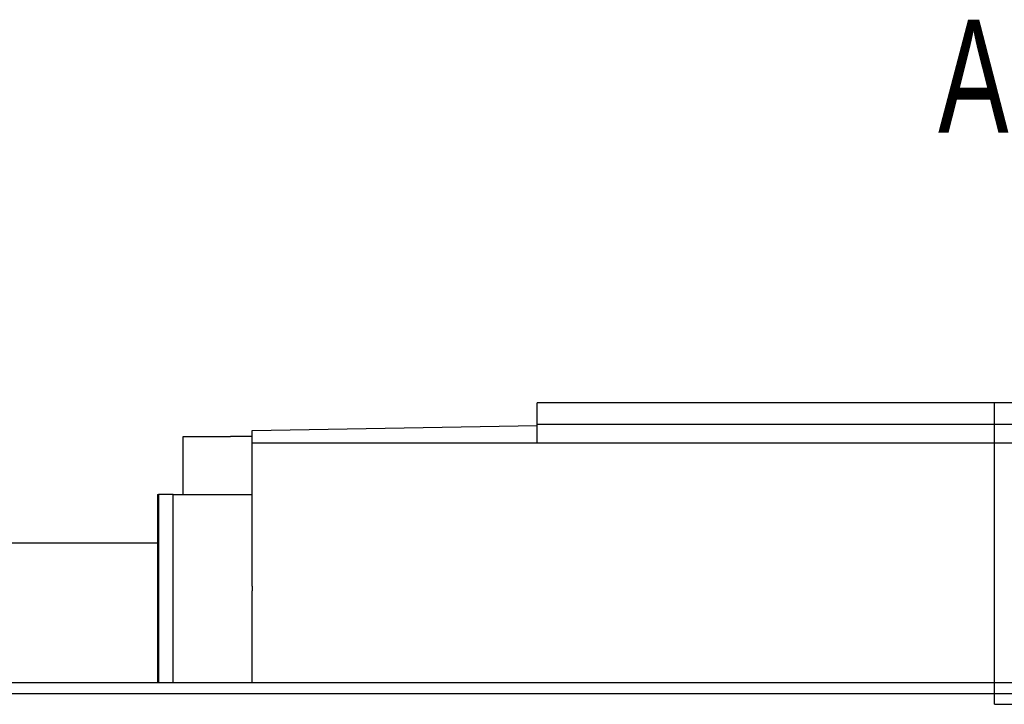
# Model space of a CAD drawing. Header units: millimetres. Extents: x 2891 to 6329, y -1599 to 860.
# Tile 616 of 620: x 5470 to 5516, y 113 to 145. Entities that reach past the tile are written whole.
import ezdxf
from ezdxf.lldxf.tags import DXFTag

# ---------------------------------------------------------------- set-up
doc = ezdxf.new("R2010")
doc.units = ezdxf.units.MM
doc.layers.get('0').update_dxf_attribs({"linetype": 'CONTINUOUS'})
doc.layers.add('2', color=7, linetype='CONTINUOUS', true_color=0xffffff)
doc.layers.add('DIM', color=4, linetype='CONTINUOUS')
doc.styles.add('CHN', font='txt')
tags = doc.linetypes.add('DASHED', pattern=[25.72, 12.86, -12.86]).pattern_tags.tags
tags[6:7] = [DXFTag(74, 4), DXFTag(75, 0), DXFTag(340, '0'), DXFTag(46, 0.0), DXFTag(50, 0.0), DXFTag(44, 0.0), DXFTag(45, 0.0)]
tags[4:5] = [DXFTag(74, 4), DXFTag(75, 0), DXFTag(340, '0'), DXFTag(46, 0.0), DXFTag(50, 0.0), DXFTag(44, 0.0), DXFTag(45, 0.0)]

msp = doc.modelspace()

# ---------------------------------------------------------------- linework, layer by layer
at = {"linetype": 'Continuous'}
for p, q in [((5378.438, 120.515), (5476.532, 120.515)), ((5638.106, 114.016), (5374.932, 114.015))]:
    msp.add_line(p, q, dxfattribs=at)
msp.add_line((5286.932, 113.515), (5728.932, 113.515))
at = {"layer": '2', "color": 0, "linetype": 'Continuous'}
for p, q in [((5494.182, 126.015), (5494.182, 127.015)), ((5526.182, 127.015), (5494.182, 127.015)), ((5480.932, 125.734), (5494.182, 125.965)), ((5494.182, 125.165), (5494.182, 126.015)), ((5526.182, 126.015), (5494.182, 126.015)), ((5477.732, 122.765), (5477.732, 125.465)), ((5477.732, 125.465), (5479.932, 125.465)), ((5480.932, 125.465), (5479.932, 125.465)), ((5480.932, 125.165), (5480.932, 125.734)), ((5480.932, 118.51), (5480.932, 125.165)), ((5480.932, 125.165), (5555.932, 125.165)), ((5476.532, 122.765), (5476.532, 114.015)), ((5476.532, 122.765), (5476.582, 122.765)), ((5477.258, 122.765), (5476.582, 122.765)), ((5476.582, 122.765), (5476.582, 114.015)), ((5477.258, 122.765), (5480.932, 122.765)), ((5477.258, 114.015), (5477.258, 122.765)), ((5480.932, 118.51), (5480.932, 118.289)), ((5480.932, 114.015), (5480.932, 118.289))]:
    msp.add_line(p, q, dxfattribs=at)
at = {"layer": '2', "color": 0, "linetype": 'DASHED', "ltscale": 0.1}
for q in [(5515.432, 127.015), (5521.432, 113.015)]:
    msp.add_line((5515.432, 113.015), q, dxfattribs=at)

# ---------------------------------------------------------------- texts
at = {"layer": 'DIM', "color": 0, "style": 'CHN', "width": 0.7}
msp.add_text('A', height=5.25, dxfattribs=at).set_placement((5512.811, 139.572))

doc.saveas('drawing.dxf')
